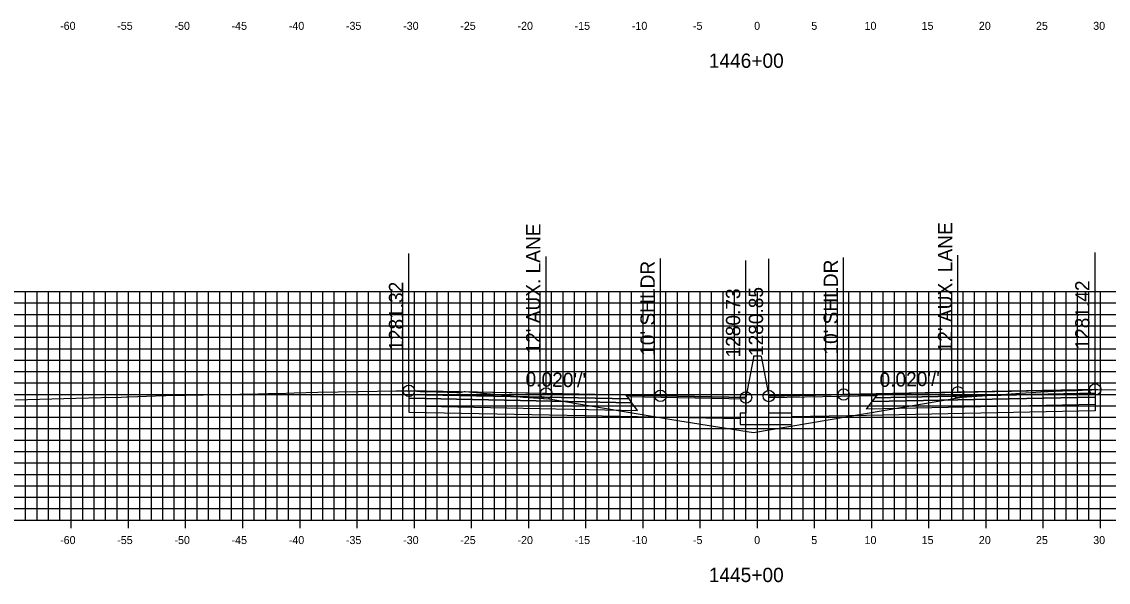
# Model space of a CAD drawing. Extents: x 674939 to 678919, y 750652 to 765176.
# Drawn here: x 678674.2 to 678769.2, y 759087.1 to 759136.2 of the extents above; entities that cross this region are included whole.
import ezdxf

# ---------------------------------------------------------------- set-up
doc = ezdxf.new("R2010")
doc.units = 0
for name, color, linetype in [('Level 10', 7, 'Continuous'), ('Level 17', 7, 'Continuous'), ('Level 18', 7, 'Continuous'), ('Level 19', 7, 'Continuous'), ('Level 20', 7, 'Continuous'), ('Level 22', 7, 'Continuous'), ('Level 23', 7, 'Continuous'), ('Level 4', 7, 'Continuous'), ('Level 8', 7, 'Continuous'), ('Level 9', 7, 'Continuous')]:
    doc.layers.add(name, color=color, linetype=linetype)

msp = doc.modelspace()

# ---------------------------------------------------------------- linework, layer by layer
at = {"layer": 'Level 10'}
msp.add_lwpolyline([(678673.656, 759103.087), (678678.935, 759103.222), (678681.171, 759103.288), (678682.883, 759103.32), (678683.399, 759103.328), (678683.486, 759103.331), (678683.55, 759103.334), (678685.888, 759103.41), (678686.8, 759103.443), (678688.465, 759103.477), (678694.88, 759103.612), (678695.743, 759103.633), (678695.858, 759103.621), (678696.428, 759103.614), (678696.6, 759103.634), (678698.025, 759103.685), (678700.096, 759103.734), (678703.658, 759103.815), (678706.921, 759103.852), (678707.958, 759103.866), (678708.058, 759103.867), (678708.131, 759103.868), (678708.285, 759103.87), (678708.458, 759103.853), (678709.028, 759103.8), (678709.258, 759103.791), (678709.686, 759103.771), (678709.97, 759103.795), (678710.143, 759103.805), (678710.201, 759103.795), (678710.547, 759103.785), (678712.255, 759103.706), (678712.428, 759103.701), (678712.543, 759103.721), (678712.903, 759103.795), (678712.984, 759103.796), (678716.477, 759103.482), (678718.044, 759103.317), (678720.294, 759103.151), (678731.739, 759101.25), (678738.198, 759100.228), (678752.799, 759102.697), (678756.409, 759103.293), (678759.079, 759103.472), (678761.145, 759103.617), (678763.757, 759103.801), (678763.855, 759103.801), (678763.964, 759103.806), (678765.232, 759103.853), (678766.365, 759103.902), (678766.931, 759103.919), (678767.776, 759103.953), (678768.008, 759103.973), (678768.077, 759103.975), (678768.128, 759103.98), (678768.27, 759103.984), (678769.873, 759103.957)], dxfattribs=at)
at = {"layer": 'Level 17'}
for points in [[(678738.203, 759106.777), (678737.533, 759103.277)], [(678738.863, 759106.905), (678738.863, 759106.905), (678738.203, 759106.905), (678738.203, 759106.777)], [(678738.863, 759106.905), (678739.533, 759103.405)], [(678737.533, 759103.277), (678737.533, 759101.902), (678737.033, 759101.902), (678737.033, 759100.902), (678741.533, 759100.902), (678741.533, 759101.902), (678739.533, 759101.902), (678739.533, 759103.405)]]:
    msp.add_lwpolyline(points, dxfattribs=at)
at = {"layer": 'Level 18'}
for points in [[(678737.533, 759103.277), (678730.058, 759103.427), (678720.058, 759103.627), (678708.058, 759103.867)], [(678768.077, 759103.975), (678756.077, 759103.735), (678746.077, 759103.535), (678739.533, 759103.405)]]:
    msp.add_lwpolyline(points, dxfattribs=at)
for points in [[(678708.058, 759103.867), (678708.058, 759103.537), (678727.308, 759103.152), (678727.058, 759103.487)], [(678727.058, 759103.487), (678737.533, 759103.277), (678737.537, 759103.12), (678727.178, 759103.327)], [(678748.957, 759103.436), (678739.533, 759103.247), (678739.533, 759103.405), (678749.077, 759103.595)], [(678768.077, 759103.975), (678768.077, 759103.645), (678748.827, 759103.26), (678749.077, 759103.595)]]:
    msp.add_lwpolyline(points, close=True, dxfattribs=at)
at = {"layer": 'Level 19'}
for points in [[(678708.058, 759103.537), (678708.058, 759103.207), (678727.558, 759102.817), (678727.308, 759103.152)], [(678768.077, 759103.645), (678768.077, 759103.315), (678748.577, 759102.925), (678748.827, 759103.26)], [(678708.058, 759103.207), (678708.058, 759102.547), (678728.058, 759102.147), (678727.558, 759102.817)], [(678768.077, 759103.315), (678768.077, 759102.655), (678748.077, 759102.255), (678748.577, 759102.925)]]:
    msp.add_lwpolyline(points, close=True, dxfattribs=at)
for points in [[(678708.058, 759102.547), (678708.058, 759102.007), (678728.058, 759101.607), (678737.033, 759101.427)], [(678768.077, 759102.655), (678768.077, 759102.115), (678748.077, 759101.715), (678741.533, 759101.585)]]:
    msp.add_lwpolyline(points, dxfattribs=at)
at = {"layer": 'Level 20'}
for p, q in [((678638.533, 759112.551), (678838.533, 759112.551)), ((678674.533, 759092.551), (678674.533, 759112.551)), ((678675.533, 759092.551), (678675.533, 759112.551)), ((678676.533, 759092.551), (678676.533, 759112.551)), ((678677.533, 759092.551), (678677.533, 759112.551)), ((678678.533, 759092.551), (678678.533, 759112.551)), ((678679.533, 759092.551), (678679.533, 759112.551)), ((678680.533, 759092.551), (678680.533, 759112.551)), ((678681.533, 759092.551), (678681.533, 759112.551)), ((678682.533, 759092.551), (678682.533, 759112.551)), ((678683.533, 759092.551), (678683.533, 759112.551)), ((678684.533, 759092.551), (678684.533, 759112.551)), ((678685.533, 759092.551), (678685.533, 759112.551)), ((678686.533, 759092.551), (678686.533, 759112.551)), ((678687.533, 759092.551), (678687.533, 759112.551)), ((678688.533, 759092.551), (678688.533, 759112.551)), ((678689.533, 759092.551), (678689.533, 759112.551)), ((678690.533, 759092.551), (678690.533, 759112.551)), ((678691.533, 759092.551), (678691.533, 759112.551)), ((678692.533, 759092.551), (678692.533, 759112.551)), ((678693.533, 759092.551), (678693.533, 759112.551)), ((678694.533, 759092.551), (678694.533, 759112.551)), ((678695.533, 759092.551), (678695.533, 759112.551)), ((678696.533, 759092.551), (678696.533, 759112.551)), ((678697.533, 759092.551), (678697.533, 759112.551)), ((678698.533, 759092.551), (678698.533, 759112.551)), ((678699.533, 759092.551), (678699.533, 759112.551)), ((678700.533, 759092.551), (678700.533, 759112.551)), ((678701.533, 759092.551), (678701.533, 759112.551)), ((678702.533, 759092.551), (678702.533, 759112.551)), ((678703.533, 759092.551), (678703.533, 759112.551)), ((678704.533, 759092.551), (678704.533, 759112.551)), ((678705.533, 759092.551), (678705.533, 759112.551)), ((678706.533, 759092.551), (678706.533, 759112.551)), ((678707.533, 759092.551), (678707.533, 759112.551)), ((678708.533, 759092.551), (678708.533, 759112.551)), ((678709.533, 759092.551), (678709.533, 759112.551)), ((678710.533, 759092.551), (678710.533, 759112.551)), ((678711.533, 759092.551), (678711.533, 759112.551)), ((678712.533, 759092.551), (678712.533, 759112.551)), ((678713.533, 759092.551), (678713.533, 759112.551)), ((678714.533, 759092.551), (678714.533, 759112.551)), ((678715.533, 759092.551), (678715.533, 759112.551)), ((678716.533, 759092.551), (678716.533, 759112.551)), ((678717.533, 759092.551), (678717.533, 759112.551)), ((678718.533, 759092.551), (678718.533, 759112.551)), ((678719.533, 759092.551), (678719.533, 759112.551)), ((678720.533, 759092.551), (678720.533, 759112.551)), ((678721.533, 759092.551), (678721.533, 759112.551)), ((678722.533, 759092.551), (678722.533, 759112.551)), ((678723.533, 759092.551), (678723.533, 759112.551)), ((678724.533, 759092.551), (678724.533, 759112.551)), ((678725.533, 759092.551), (678725.533, 759112.551)), ((678726.533, 759092.551), (678726.533, 759112.551)), ((678727.533, 759092.551), (678727.533, 759112.551)), ((678728.533, 759092.551), (678728.533, 759112.551)), ((678729.533, 759092.551), (678729.533, 759112.551)), ((678730.533, 759092.551), (678730.533, 759112.551)), ((678731.533, 759092.551), (678731.533, 759112.551)), ((678732.533, 759092.551), (678732.533, 759112.551)), ((678733.533, 759092.551), (678733.533, 759112.551)), ((678734.533, 759092.551), (678734.533, 759112.551)), ((678735.533, 759092.551), (678735.533, 759112.551)), ((678736.533, 759092.551), (678736.533, 759112.551)), ((678737.533, 759092.551), (678737.533, 759112.551)), ((678738.533, 759092.551), (678738.533, 759112.551)), ((678739.533, 759092.551), (678739.533, 759112.551)), ((678740.533, 759092.551), (678740.533, 759112.551)), ((678741.533, 759092.551), (678741.533, 759112.551)), ((678742.533, 759092.551), (678742.533, 759112.551)), ((678743.533, 759092.551), (678743.533, 759112.551)), ((678744.533, 759092.551), (678744.533, 759112.551)), ((678745.533, 759092.551), (678745.533, 759112.551)), ((678746.533, 759092.551), (678746.533, 759112.551)), ((678747.533, 759092.551), (678747.533, 759112.551)), ((678748.533, 759092.551), (678748.533, 759112.551)), ((678749.533, 759092.551), (678749.533, 759112.551)), ((678750.533, 759092.551), (678750.533, 759112.551)), ((678751.533, 759092.551), (678751.533, 759112.551)), ((678752.533, 759092.551), (678752.533, 759112.551)), ((678753.533, 759092.551), (678753.533, 759112.551)), ((678754.533, 759092.551), (678754.533, 759112.551)), ((678755.533, 759092.551), (678755.533, 759112.551)), ((678756.533, 759092.551), (678756.533, 759112.551)), ((678757.533, 759092.551), (678757.533, 759112.551)), ((678758.533, 759092.551), (678758.533, 759112.551)), ((678759.533, 759092.551), (678759.533, 759112.551)), ((678760.533, 759092.551), (678760.533, 759112.551)), ((678761.533, 759092.551), (678761.533, 759112.551)), ((678762.533, 759092.551), (678762.533, 759112.551)), ((678763.533, 759092.551), (678763.533, 759112.551)), ((678764.533, 759092.551), (678764.533, 759112.551)), ((678765.533, 759092.551), (678765.533, 759112.551)), ((678766.533, 759092.551), (678766.533, 759112.551)), ((678767.533, 759092.551), (678767.533, 759112.551)), ((678768.533, 759092.551), (678768.533, 759112.551)), ((678638.533, 759111.551), (678838.533, 759111.551)), ((678638.533, 759110.551), (678838.533, 759110.551)), ((678638.533, 759109.551), (678838.533, 759109.551)), ((678638.533, 759108.551), (678838.533, 759108.551)), ((678638.533, 759107.551), (678838.533, 759107.551)), ((678638.533, 759106.551), (678838.533, 759106.551)), ((678638.533, 759105.551), (678838.533, 759105.551)), ((678638.533, 759104.551), (678838.533, 759104.551)), ((678638.533, 759103.551), (678838.533, 759103.551)), ((678638.533, 759102.551), (678838.533, 759102.551)), ((678638.533, 759101.551), (678838.533, 759101.551)), ((678638.533, 759100.551), (678838.533, 759100.551)), ((678638.533, 759099.551), (678838.533, 759099.551)), ((678638.533, 759098.551), (678838.533, 759098.551)), ((678638.533, 759097.551), (678838.533, 759097.551)), ((678638.533, 759096.551), (678838.533, 759096.551)), ((678638.533, 759095.551), (678838.533, 759095.551)), ((678638.533, 759094.551), (678838.533, 759094.551)), ((678638.533, 759093.551), (678838.533, 759093.551)), ((678638.533, 759092.551), (678838.533, 759092.551))]:
    msp.add_line(p, q, dxfattribs=at)
at = {"layer": 'Level 23'}
for p, q in [((678708.058, 759103.867), (678708.058, 759115.867)), ((678768.077, 759103.975), (678768.077, 759115.975)), ((678720.058, 759103.627), (678720.058, 759115.627)), ((678730.058, 759103.427), (678730.058, 759115.427)), ((678737.533, 759103.277), (678737.533, 759115.277)), ((678739.533, 759103.405), (678739.533, 759115.405)), ((678746.077, 759103.535), (678746.077, 759115.535)), ((678756.077, 759103.735), (678756.077, 759115.735))]:
    msp.add_line(p, q, dxfattribs=at)
at = {"layer": 'Level 4'}
for centre in [(678768.077, 759103.975), (678708.058, 759103.867), (678720.058, 759103.627), (678730.058, 759103.427), (678737.533, 759103.277), (678739.533, 759103.405), (678746.077, 759103.535), (678756.077, 759103.735)]:
    msp.add_circle(centre, 0.5, dxfattribs=at)
at = {"layer": 'Level 8'}
for p, q in [((678678.533, 759091.851), (678678.533, 759093.251)), ((678683.533, 759091.851), (678683.533, 759093.251)), ((678688.533, 759091.851), (678688.533, 759093.251)), ((678693.533, 759091.851), (678693.533, 759093.251)), ((678698.533, 759091.851), (678698.533, 759093.251)), ((678703.533, 759091.851), (678703.533, 759093.251)), ((678708.533, 759091.851), (678708.533, 759093.251)), ((678713.533, 759091.851), (678713.533, 759093.251)), ((678718.533, 759091.851), (678718.533, 759093.251)), ((678723.533, 759091.851), (678723.533, 759093.251)), ((678728.533, 759091.851), (678728.533, 759093.251)), ((678733.533, 759091.851), (678733.533, 759093.251)), ((678738.533, 759091.851), (678738.533, 759093.251)), ((678743.533, 759091.851), (678743.533, 759093.251)), ((678748.533, 759091.851), (678748.533, 759093.251)), ((678753.533, 759091.851), (678753.533, 759093.251)), ((678758.533, 759091.851), (678758.533, 759093.251)), ((678763.533, 759091.851), (678763.533, 759093.251)), ((678768.533, 759091.851), (678768.533, 759093.251)), ((678638.533, 759092.551), (678838.533, 759092.551))]:
    msp.add_line(p, q, dxfattribs=at)

# ---------------------------------------------------------------- texts
at = {"layer": 'Level 22'}
for rotation, p in [(358.85424, (678718.246, 759104.263)), (1.14576, (678749.231, 759104.199))]:
    msp.add_text("0.020'/'", height=1.25, rotation=rotation, dxfattribs=at).set_placement(p)
at = {"layer": 'Level 23'}
for s, p in [("12' AUX. LANE", (678719.558, 759107.127)), ("12' AUX. LANE", (678755.577, 759107.235)), ("10' SHLDR", (678729.558, 759106.927)), ("10' SHLDR", (678745.577, 759107.035)), ('1281.32', (678707.558, 759107.367)), ('1281.42', (678767.577, 759107.475)), ('1280.73', (678737.033, 759106.777)), ('1280.85', (678739.033, 759106.905))]:
    msp.add_text(s, height=1.25, rotation=90, dxfattribs=at).set_placement(p)
at = {"layer": 'Level 9'}
for s, height, p in [('-60', 0.7, (678677.552, 759135.451)), ('-55', 0.7, (678682.546, 759135.451)), ('-50', 0.7, (678687.552, 759135.451)), ('-45', 0.7, (678692.546, 759135.451)), ('-40', 0.7, (678697.552, 759135.451)), ('-35', 0.7, (678702.546, 759135.451)), ('-30', 0.7, (678707.552, 759135.451)), ('-25', 0.7, (678712.546, 759135.451)), ('-20', 0.7, (678717.552, 759135.451)), ('-15', 0.7, (678722.546, 759135.451)), ('-10', 0.7, (678727.552, 759135.451)), ('-5', 0.7, (678732.896, 759135.451)), ('0', 0.7, (678738.252, 759135.451)), ('5', 0.7, (678743.246, 759135.451)), ('10', 0.7, (678747.902, 759135.451)), ('15', 0.7, (678752.896, 759135.451)), ('20', 0.7, (678757.902, 759135.451)), ('25', 0.7, (678762.896, 759135.451)), ('30', 0.7, (678767.902, 759135.451)), ('1446+00', 1.25, (678734.282, 759132.126)), ('-60', 0.7, (678677.552, 759090.451)), ('-55', 0.7, (678682.546, 759090.451)), ('-50', 0.7, (678687.552, 759090.451)), ('-45', 0.7, (678692.546, 759090.451)), ('-40', 0.7, (678697.552, 759090.451)), ('-35', 0.7, (678702.546, 759090.451)), ('-30', 0.7, (678707.552, 759090.451)), ('-25', 0.7, (678712.546, 759090.451)), ('-20', 0.7, (678717.552, 759090.451)), ('-15', 0.7, (678722.546, 759090.451)), ('-10', 0.7, (678727.552, 759090.451)), ('-5', 0.7, (678732.896, 759090.451)), ('0', 0.7, (678738.252, 759090.451)), ('5', 0.7, (678743.246, 759090.451)), ('10', 0.7, (678747.902, 759090.451)), ('15', 0.7, (678752.896, 759090.451)), ('20', 0.7, (678757.902, 759090.451)), ('25', 0.7, (678762.896, 759090.451)), ('30', 0.7, (678767.902, 759090.451)), ('1445+00', 1.25, (678734.281, 759087.126))]:
    msp.add_text(s, height=height, dxfattribs=at).set_placement(p)

doc.saveas('drawing.dxf')
